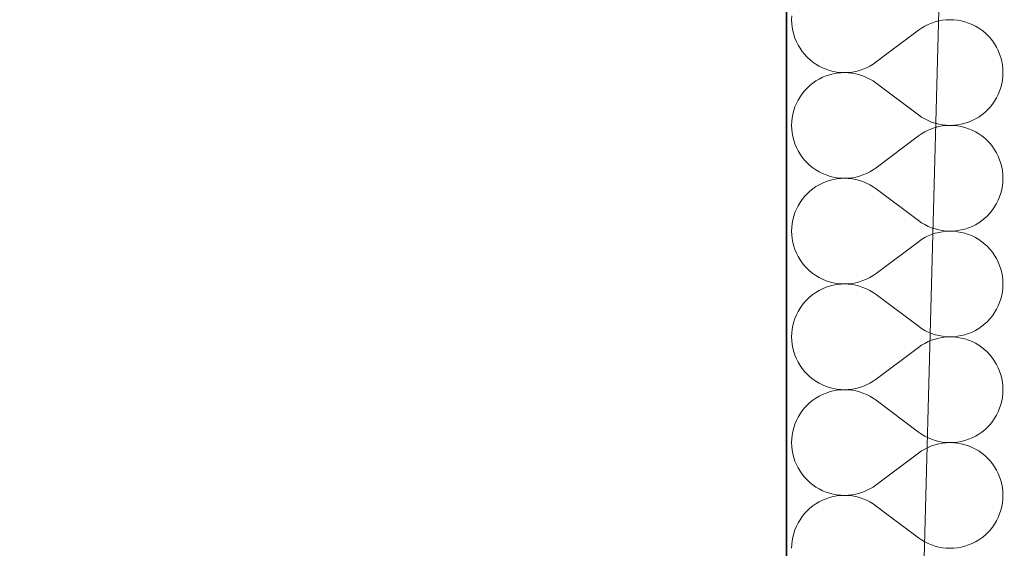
# Model space of a CAD drawing. Header units: millimetres. Extents: x -148444 to 51443, y -4810 to 453290.
# Tile 321 of 551: x -138551 to -137841, y 358333 to 358714. Entities that reach past the tile are written whole.
import ezdxf

# ---------------------------------------------------------------- set-up
doc = ezdxf.new("R2010")
doc.units = ezdxf.units.MM
doc.layers.add('- A - ocieplenie', color=8, linetype='Continuous')
doc.layers.add('Konstrukcja - Stropy', color=8, linetype='Continuous')

# ---------------------------------------------------------------- blocks, each defined once
blk = doc.blocks.new('*X28')
at = {"layer": '- A - ocieplenie', "linetype": 'Continuous', "lineweight": 13, "ltscale": 100}
for p, q in [((19781.38, 386150.43), (19781.29, 386147.72)), ((19781.29, 386147.72), (19781.38, 386145)), ((19887.45, 386146.84), (19884.81, 386146.16)), ((19890.12, 386147.32), (19887.45, 386146.84)), ((19892.83, 386147.62), (19890.12, 386147.32)), ((19895.55, 386147.72), (19892.83, 386147.62)), ((19898.27, 386147.62), (19895.55, 386147.72)), ((19900.97, 386147.33), (19898.27, 386147.62)), ((19903.65, 386146.85), (19900.97, 386147.33)), ((19906.29, 386146.18), (19903.65, 386146.85)), ((19781.38, 386145), (19781.68, 386142.29)), ((19781.68, 386142.29), (19782.16, 386139.61)), ((19872.72, 386140.1), (19842.24, 386117.24)), ((19874.95, 386141.65), (19872.72, 386140.1)), ((19877.29, 386143.04), (19874.95, 386141.65)), ((19879.72, 386144.26), (19877.29, 386143.04)), ((19882.23, 386145.3), (19879.72, 386144.26)), ((19884.81, 386146.16), (19882.23, 386145.3)), ((19908.87, 386145.32), (19906.29, 386146.18)), ((19911.38, 386144.28), (19908.87, 386145.32)), ((19913.82, 386143.06), (19911.38, 386144.28)), ((19916.16, 386141.68), (19913.82, 386143.06)), ((19918.39, 386140.13), (19916.16, 386141.68)), ((19920.51, 386138.42), (19918.39, 386140.13)), ((19782.16, 386139.61), (19782.83, 386136.98)), ((19782.83, 386136.98), (19783.69, 386134.4)), ((19783.69, 386134.4), (19784.73, 386131.88)), ((19922.5, 386136.57), (19920.51, 386138.42)), ((19924.36, 386134.58), (19922.5, 386136.57)), ((19926.06, 386132.46), (19924.36, 386134.58)), ((19784.73, 386131.88), (19785.95, 386129.45)), ((19785.95, 386129.45), (19787.34, 386127.11)), ((19787.34, 386127.11), (19788.89, 386124.88)), ((19927.62, 386130.22), (19926.06, 386132.46)), ((19929, 386127.88), (19927.62, 386130.22)), ((19930.22, 386125.45), (19929, 386127.88)), ((19788.89, 386124.88), (19790.6, 386122.76)), ((19790.6, 386122.76), (19792.45, 386120.77)), ((19792.45, 386120.77), (19794.45, 386118.92)), ((19794.45, 386118.92), (19796.56, 386117.21)), ((19931.26, 386122.94), (19930.22, 386125.45)), ((19932.12, 386120.36), (19931.26, 386122.94)), ((19932.8, 386117.72), (19932.12, 386120.36)), ((19796.56, 386117.21), (19798.8, 386115.66)), ((19798.8, 386115.66), (19801.14, 386114.27)), ((19801.14, 386114.27), (19803.57, 386113.06)), ((19803.57, 386113.06), (19806.09, 386112.02)), ((19806.09, 386112.02), (19808.67, 386111.16)), ((19830.14, 386111.17), (19832.72, 386112.03)), ((19832.72, 386112.03), (19835.24, 386113.08)), ((19835.24, 386113.08), (19837.67, 386114.3)), ((19837.67, 386114.3), (19840.01, 386115.69)), ((19840.01, 386115.69), (19842.24, 386117.24)), ((19933.28, 386115.04), (19932.8, 386117.72)), ((19933.57, 386112.34), (19933.28, 386115.04)), ((19933.67, 386109.62), (19933.57, 386112.34)), ((19801.14, 386104.97), (19798.8, 386103.58)), ((19803.57, 386106.18), (19801.14, 386104.97)), ((19806.09, 386107.22), (19803.57, 386106.18)), ((19808.67, 386108.08), (19806.09, 386107.22)), ((19808.67, 386111.16), (19811.31, 386110.49)), ((19811.31, 386108.75), (19808.67, 386108.08)), ((19811.31, 386110.49), (19813.98, 386110)), ((19813.98, 386109.24), (19811.31, 386108.75)), ((19813.98, 386110), (19816.69, 386109.72)), ((19816.69, 386109.52), (19813.98, 386109.24)), ((19816.69, 386109.72), (19819.41, 386109.62)), ((19819.41, 386109.62), (19816.69, 386109.52)), ((19819.41, 386109.62), (19822.13, 386109.72)), ((19822.13, 386109.52), (19819.41, 386109.62)), ((19822.13, 386109.72), (19824.83, 386110.01)), ((19824.83, 386109.23), (19822.13, 386109.52)), ((19824.83, 386110.01), (19827.51, 386110.5)), ((19827.51, 386108.74), (19824.83, 386109.23)), ((19827.51, 386110.5), (19830.14, 386111.17)), ((19830.14, 386108.07), (19827.51, 386108.74)), ((19832.72, 386107.21), (19830.14, 386108.07)), ((19835.24, 386106.16), (19832.72, 386107.21)), ((19837.67, 386104.94), (19835.24, 386106.16)), ((19840.01, 386103.55), (19837.67, 386104.94)), ((19932.8, 386101.52), (19933.28, 386104.2)), ((19933.28, 386104.2), (19933.57, 386106.9)), ((19933.57, 386106.9), (19933.67, 386109.62)), ((19792.45, 386098.47), (19790.6, 386096.48)), ((19794.45, 386100.32), (19792.45, 386098.47)), ((19796.56, 386102.03), (19794.45, 386100.32)), ((19798.8, 386103.58), (19796.56, 386102.03)), ((19842.24, 386102), (19840.01, 386103.55)), ((19872.72, 386079.14), (19842.24, 386102)), ((19931.26, 386096.3), (19932.12, 386098.88)), ((19932.12, 386098.88), (19932.8, 386101.52)), ((19787.34, 386092.13), (19785.95, 386089.79)), ((19788.89, 386094.36), (19787.34, 386092.13)), ((19790.6, 386096.48), (19788.89, 386094.36)), ((19927.62, 386089.02), (19929, 386091.36)), ((19929, 386091.36), (19930.22, 386093.79)), ((19930.22, 386093.79), (19931.26, 386096.3)), ((19783.69, 386084.84), (19782.83, 386082.26)), ((19784.73, 386087.36), (19783.69, 386084.84)), ((19785.95, 386089.79), (19784.73, 386087.36)), ((19922.5, 386082.67), (19924.36, 386084.66)), ((19924.36, 386084.66), (19926.06, 386086.78)), ((19926.06, 386086.78), (19927.62, 386089.02)), ((19781.68, 386076.95), (19781.38, 386074.24)), ((19782.16, 386079.63), (19781.68, 386076.95)), ((19782.83, 386082.26), (19782.16, 386079.63)), ((19872.72, 386079.14), (19874.95, 386077.59)), ((19874.95, 386077.59), (19877.29, 386076.2)), ((19877.29, 386076.2), (19879.72, 386074.98)), ((19911.38, 386074.96), (19913.82, 386076.18)), ((19913.82, 386076.18), (19916.16, 386077.56)), ((19916.16, 386077.56), (19918.39, 386079.11)), ((19918.39, 386079.11), (19920.51, 386080.82)), ((19920.51, 386080.82), (19922.5, 386082.67)), ((19781.38, 386074.24), (19781.29, 386071.52)), ((19781.29, 386071.52), (19781.38, 386068.81)), ((19781.38, 386068.81), (19781.68, 386066.1)), ((19879.72, 386074.98), (19882.23, 386073.94)), ((19882.23, 386069.11), (19879.72, 386068.07)), ((19882.23, 386073.94), (19884.81, 386073.08)), ((19884.81, 386069.97), (19882.23, 386069.11)), ((19884.81, 386073.08), (19887.45, 386072.4)), ((19887.45, 386070.65), (19884.81, 386069.97)), ((19887.45, 386072.4), (19890.12, 386071.92)), ((19890.12, 386071.13), (19887.45, 386070.65)), ((19890.12, 386071.92), (19892.83, 386071.62)), ((19892.83, 386071.43), (19890.12, 386071.13)), ((19892.83, 386071.62), (19895.55, 386071.52)), ((19895.55, 386071.52), (19892.83, 386071.43)), ((19895.55, 386071.52), (19898.27, 386071.62)), ((19898.27, 386071.43), (19895.55, 386071.52)), ((19898.27, 386071.62), (19900.97, 386071.91)), ((19900.97, 386071.14), (19898.27, 386071.43)), ((19900.97, 386071.91), (19903.65, 386072.39)), ((19903.65, 386070.66), (19900.97, 386071.14)), ((19903.65, 386072.39), (19906.29, 386073.06)), ((19906.29, 386069.99), (19903.65, 386070.66)), ((19906.29, 386073.06), (19908.87, 386073.92)), ((19908.87, 386069.13), (19906.29, 386069.99)), ((19908.87, 386073.92), (19911.38, 386074.96)), ((19911.38, 386068.09), (19908.87, 386069.13)), ((19781.68, 386066.1), (19782.16, 386063.42)), ((19782.16, 386063.42), (19782.83, 386060.79)), ((19872.72, 386063.91), (19842.24, 386041.05)), ((19874.95, 386065.46), (19872.72, 386063.91)), ((19877.29, 386066.85), (19874.95, 386065.46)), ((19879.72, 386068.07), (19877.29, 386066.85)), ((19913.82, 386066.87), (19911.38, 386068.09)), ((19916.16, 386065.49), (19913.82, 386066.87)), ((19918.39, 386063.93), (19916.16, 386065.49)), ((19920.51, 386062.23), (19918.39, 386063.93)), ((19922.5, 386060.38), (19920.51, 386062.23)), ((19782.83, 386060.79), (19783.69, 386058.21)), ((19783.69, 386058.21), (19784.73, 386055.69)), ((19784.73, 386055.69), (19785.95, 386053.26)), ((19924.36, 386058.38), (19922.5, 386060.38)), ((19926.06, 386056.27), (19924.36, 386058.38)), ((19927.62, 386054.03), (19926.06, 386056.27)), ((19785.95, 386053.26), (19787.34, 386050.92)), ((19787.34, 386050.92), (19788.89, 386048.69)), ((19788.89, 386048.69), (19790.6, 386046.57)), ((19929, 386051.69), (19927.62, 386054.03)), ((19930.22, 386049.26), (19929, 386051.69)), ((19931.26, 386046.75), (19930.22, 386049.26)), ((19790.6, 386046.57), (19792.45, 386044.58)), ((19792.45, 386044.58), (19794.45, 386042.73)), ((19794.45, 386042.73), (19796.56, 386041.02)), ((19796.56, 386041.02), (19798.8, 386039.47)), ((19840.01, 386039.49), (19842.24, 386041.05)), ((19932.12, 386044.17), (19931.26, 386046.75)), ((19932.8, 386041.53), (19932.12, 386044.17)), ((19933.28, 386038.85), (19932.8, 386041.53)), ((19798.8, 386039.47), (19801.14, 386038.08)), ((19801.14, 386038.08), (19803.57, 386036.86)), ((19803.57, 386036.86), (19806.09, 386035.82)), ((19806.09, 386035.82), (19808.67, 386034.97)), ((19808.67, 386034.97), (19811.31, 386034.3)), ((19811.31, 386034.3), (19813.98, 386033.81)), ((19813.98, 386033.81), (19816.69, 386033.52)), ((19816.69, 386033.33), (19813.98, 386033.04)), ((19816.69, 386033.52), (19819.41, 386033.43)), ((19819.41, 386033.43), (19816.69, 386033.33)), ((19819.41, 386033.43), (19822.13, 386033.53)), ((19822.13, 386033.33), (19819.41, 386033.43)), ((19822.13, 386033.53), (19824.83, 386033.82)), ((19824.83, 386033.04), (19822.13, 386033.33)), ((19824.83, 386033.82), (19827.51, 386034.31)), ((19827.51, 386034.31), (19830.14, 386034.98)), ((19830.14, 386034.98), (19832.72, 386035.84)), ((19832.72, 386035.84), (19835.24, 386036.88)), ((19835.24, 386036.88), (19837.67, 386038.1)), ((19837.67, 386038.1), (19840.01, 386039.49)), ((19933.57, 386036.15), (19933.28, 386038.85)), ((19933.67, 386033.43), (19933.57, 386036.15)), ((19933.57, 386030.71), (19933.67, 386033.43)), ((19798.8, 386027.39), (19796.56, 386025.84)), ((19801.14, 386028.78), (19798.8, 386027.39)), ((19803.57, 386029.99), (19801.14, 386028.78)), ((19806.09, 386031.03), (19803.57, 386029.99)), ((19808.67, 386031.89), (19806.09, 386031.03)), ((19811.31, 386032.56), (19808.67, 386031.89)), ((19813.98, 386033.04), (19811.31, 386032.56)), ((19827.51, 386032.55), (19824.83, 386033.04)), ((19830.14, 386031.88), (19827.51, 386032.55)), ((19832.72, 386031.02), (19830.14, 386031.88)), ((19835.24, 386029.97), (19832.72, 386031.02)), ((19837.67, 386028.75), (19835.24, 386029.97)), ((19840.01, 386027.36), (19837.67, 386028.75)), ((19842.24, 386025.81), (19840.01, 386027.36)), ((19932.8, 386025.33), (19933.28, 386028.01)), ((19933.28, 386028.01), (19933.57, 386030.71)), ((19790.6, 386020.29), (19788.89, 386018.17)), ((19792.45, 386022.28), (19790.6, 386020.29)), ((19794.45, 386024.13), (19792.45, 386022.28)), ((19796.56, 386025.84), (19794.45, 386024.13)), ((19872.72, 386002.95), (19842.24, 386025.81)), ((19930.22, 386017.6), (19931.26, 386020.11)), ((19931.26, 386020.11), (19932.12, 386022.69)), ((19932.12, 386022.69), (19932.8, 386025.33)), ((19785.95, 386013.6), (19784.73, 386011.17)), ((19787.34, 386015.94), (19785.95, 386013.6)), ((19788.89, 386018.17), (19787.34, 386015.94)), ((19926.06, 386010.59), (19927.62, 386012.83)), ((19927.62, 386012.83), (19929, 386015.17)), ((19929, 386015.17), (19930.22, 386017.6)), ((19782.83, 386006.07), (19782.16, 386003.44)), ((19783.69, 386008.65), (19782.83, 386006.07)), ((19784.73, 386011.17), (19783.69, 386008.65)), ((19920.51, 386004.63), (19922.5, 386006.48)), ((19922.5, 386006.48), (19924.36, 386008.47)), ((19924.36, 386008.47), (19926.06, 386010.59)), ((19781.38, 385998.05), (19781.29, 385995.33)), ((19781.68, 386000.76), (19781.38, 385998.05)), ((19782.16, 386003.44), (19781.68, 386000.76)), ((19872.72, 386002.95), (19874.95, 386001.4)), ((19874.95, 386001.4), (19877.29, 386000.01)), ((19877.29, 386000.01), (19879.72, 385998.79)), ((19879.72, 385998.79), (19882.23, 385997.75)), ((19882.23, 385997.75), (19884.81, 385996.89)), ((19906.29, 385996.87), (19908.87, 385997.73)), ((19908.87, 385997.73), (19911.38, 385998.77)), ((19911.38, 385998.77), (19913.82, 385999.99)), ((19913.82, 385999.99), (19916.16, 386001.37)), ((19916.16, 386001.37), (19918.39, 386002.92)), ((19918.39, 386002.92), (19920.51, 386004.63)), ((19781.29, 385995.33), (19781.38, 385992.62)), ((19781.38, 385992.62), (19781.68, 385989.91)), ((19877.29, 385990.66), (19874.95, 385989.27)), ((19879.72, 385991.88), (19877.29, 385990.66)), ((19882.23, 385992.92), (19879.72, 385991.88)), ((19884.81, 385993.78), (19882.23, 385992.92)), ((19884.81, 385996.89), (19887.45, 385996.21)), ((19887.45, 385994.46), (19884.81, 385993.78)), ((19887.45, 385996.21), (19890.12, 385995.73)), ((19890.12, 385994.94), (19887.45, 385994.46)), ((19890.12, 385995.73), (19892.83, 385995.43)), ((19892.83, 385995.24), (19890.12, 385994.94)), ((19892.83, 385995.43), (19895.55, 385995.33)), ((19895.55, 385995.33), (19892.83, 385995.24)), ((19895.55, 385995.33), (19898.27, 385995.43)), ((19898.27, 385995.24), (19895.55, 385995.33)), ((19898.27, 385995.43), (19900.97, 385995.72)), ((19900.97, 385994.95), (19898.27, 385995.24)), ((19900.97, 385995.72), (19903.65, 385996.2)), ((19903.65, 385994.47), (19900.97, 385994.95)), ((19903.65, 385996.2), (19906.29, 385996.87)), ((19906.29, 385993.8), (19903.65, 385994.47)), ((19908.87, 385992.94), (19906.29, 385993.8)), ((19911.38, 385991.9), (19908.87, 385992.94)), ((19913.82, 385990.68), (19911.38, 385991.9)), ((19916.16, 385989.3), (19913.82, 385990.68)), ((19781.68, 385989.91), (19782.16, 385987.23)), ((19782.16, 385987.23), (19782.83, 385984.6)), ((19782.83, 385984.6), (19783.69, 385982.02)), ((19872.72, 385987.72), (19842.24, 385964.86)), ((19874.95, 385989.27), (19872.72, 385987.72)), ((19918.39, 385987.74), (19916.16, 385989.3)), ((19920.51, 385986.04), (19918.39, 385987.74)), ((19922.5, 385984.19), (19920.51, 385986.04)), ((19924.36, 385982.19), (19922.5, 385984.19)), ((19783.69, 385982.02), (19784.73, 385979.5)), ((19784.73, 385979.5), (19785.95, 385977.07)), ((19785.95, 385977.07), (19787.34, 385974.73)), ((19926.06, 385980.08), (19924.36, 385982.19)), ((19927.62, 385977.84), (19926.06, 385980.08)), ((19929, 385975.5), (19927.62, 385977.84)), ((19787.34, 385974.73), (19788.89, 385972.5)), ((19788.89, 385972.5), (19790.6, 385970.38)), ((19790.6, 385970.38), (19792.45, 385968.39)), ((19930.22, 385973.07), (19929, 385975.5)), ((19931.26, 385970.56), (19930.22, 385973.07)), ((19932.12, 385967.98), (19931.26, 385970.56)), ((19792.45, 385968.39), (19794.45, 385966.54)), ((19794.45, 385966.54), (19796.56, 385964.83)), ((19796.56, 385964.83), (19798.8, 385963.28)), ((19798.8, 385963.28), (19801.14, 385961.89)), ((19837.67, 385961.91), (19840.01, 385963.3)), ((19840.01, 385963.3), (19842.24, 385964.86)), ((19932.8, 385965.34), (19932.12, 385967.98)), ((19933.28, 385962.66), (19932.8, 385965.34)), ((19933.57, 385959.96), (19933.28, 385962.66)), ((19801.14, 385961.89), (19803.57, 385960.67)), ((19803.57, 385960.67), (19806.09, 385959.63)), ((19806.09, 385959.63), (19808.67, 385958.78)), ((19808.67, 385955.7), (19806.09, 385954.84)), ((19808.67, 385958.78), (19811.31, 385958.11)), ((19811.31, 385956.37), (19808.67, 385955.7)), ((19811.31, 385958.11), (19813.98, 385957.62)), ((19813.98, 385956.85), (19811.31, 385956.37)), ((19813.98, 385957.62), (19816.69, 385957.33)), ((19816.69, 385957.14), (19813.98, 385956.85)), ((19816.69, 385957.33), (19819.41, 385957.24)), ((19819.41, 385957.24), (19816.69, 385957.14)), ((19819.41, 385957.24), (19822.13, 385957.34)), ((19822.13, 385957.14), (19819.41, 385957.24)), ((19822.13, 385957.34), (19824.83, 385957.63)), ((19824.83, 385956.85), (19822.13, 385957.14)), ((19824.83, 385957.63), (19827.51, 385958.12)), ((19827.51, 385956.36), (19824.83, 385956.85)), ((19827.51, 385958.12), (19830.14, 385958.79)), ((19830.14, 385955.69), (19827.51, 385956.36)), ((19830.14, 385958.79), (19832.72, 385959.65)), ((19832.72, 385954.83), (19830.14, 385955.69)), ((19832.72, 385959.65), (19835.24, 385960.69)), ((19835.24, 385960.69), (19837.67, 385961.91)), ((19933.67, 385957.24), (19933.57, 385959.96)), ((19933.57, 385954.52), (19933.67, 385957.24)), ((19796.56, 385949.65), (19794.45, 385947.94)), ((19798.8, 385951.2), (19796.56, 385949.65)), ((19801.14, 385952.59), (19798.8, 385951.2)), ((19803.57, 385953.8), (19801.14, 385952.59)), ((19806.09, 385954.84), (19803.57, 385953.8)), ((19835.24, 385953.78), (19832.72, 385954.83)), ((19837.67, 385952.56), (19835.24, 385953.78)), ((19840.01, 385951.17), (19837.67, 385952.56)), ((19842.24, 385949.62), (19840.01, 385951.17)), ((19872.72, 385926.76), (19842.24, 385949.62)), ((19932.12, 385946.5), (19932.8, 385949.14)), ((19932.8, 385949.14), (19933.28, 385951.82)), ((19933.28, 385951.82), (19933.57, 385954.52)), ((19788.89, 385941.98), (19787.34, 385939.75)), ((19790.6, 385944.1), (19788.89, 385941.98)), ((19792.45, 385946.09), (19790.6, 385944.1)), ((19794.45, 385947.94), (19792.45, 385946.09)), ((19929, 385938.98), (19930.22, 385941.41)), ((19930.22, 385941.41), (19931.26, 385943.92)), ((19931.26, 385943.92), (19932.12, 385946.5)), ((19784.73, 385934.98), (19783.69, 385932.46)), ((19785.95, 385937.41), (19784.73, 385934.98)), ((19787.34, 385939.75), (19785.95, 385937.41)), ((19924.36, 385932.28), (19926.06, 385934.4)), ((19926.06, 385934.4), (19927.62, 385936.64)), ((19927.62, 385936.64), (19929, 385938.98)), ((19782.16, 385927.24), (19781.68, 385924.57)), ((19782.83, 385929.88), (19782.16, 385927.24)), ((19783.69, 385932.46), (19782.83, 385929.88)), ((19872.72, 385926.76), (19874.95, 385925.21)), ((19916.16, 385925.18), (19918.39, 385926.73)), ((19918.39, 385926.73), (19920.51, 385928.44)), ((19920.51, 385928.44), (19922.5, 385930.29)), ((19922.5, 385930.29), (19924.36, 385932.28)), ((19781.38, 385921.86), (19781.29, 385919.14)), ((19781.68, 385924.57), (19781.38, 385921.86)), ((19874.95, 385925.21), (19877.29, 385923.82)), ((19877.29, 385923.82), (19879.72, 385922.6)), ((19879.72, 385922.6), (19882.23, 385921.56)), ((19882.23, 385921.56), (19884.81, 385920.7)), ((19884.81, 385920.7), (19887.45, 385920.02)), ((19887.45, 385920.02), (19890.12, 385919.54)), ((19900.97, 385919.53), (19903.65, 385920.01)), ((19903.65, 385920.01), (19906.29, 385920.68)), ((19906.29, 385920.68), (19908.87, 385921.54)), ((19908.87, 385921.54), (19911.38, 385922.58)), ((19911.38, 385922.58), (19913.82, 385923.8)), ((19913.82, 385923.8), (19916.16, 385925.18)), ((19781.29, 385919.14), (19781.38, 385916.42)), ((19781.38, 385916.42), (19781.68, 385913.72)), ((19781.68, 385913.72), (19782.16, 385911.04)), ((19874.95, 385913.08), (19872.72, 385911.52)), ((19877.29, 385914.47), (19874.95, 385913.08)), ((19879.72, 385915.69), (19877.29, 385914.47)), ((19882.23, 385916.73), (19879.72, 385915.69)), ((19884.81, 385917.59), (19882.23, 385916.73)), ((19887.45, 385918.27), (19884.81, 385917.59)), ((19890.12, 385918.75), (19887.45, 385918.27)), ((19890.12, 385919.54), (19892.83, 385919.24)), ((19892.83, 385919.04), (19890.12, 385918.75)), ((19892.83, 385919.24), (19895.55, 385919.14)), ((19895.55, 385919.14), (19892.83, 385919.04)), ((19895.55, 385919.14), (19898.27, 385919.24)), ((19898.27, 385919.05), (19895.55, 385919.14)), ((19898.27, 385919.24), (19900.97, 385919.53)), ((19900.97, 385918.76), (19898.27, 385919.05)), ((19903.65, 385918.28), (19900.97, 385918.76)), ((19906.29, 385917.61), (19903.65, 385918.28)), ((19908.87, 385916.75), (19906.29, 385917.61)), ((19911.38, 385915.71), (19908.87, 385916.75)), ((19913.82, 385914.49), (19911.38, 385915.71)), ((19916.16, 385913.1), (19913.82, 385914.49)), ((19918.39, 385911.55), (19916.16, 385913.1)), ((19782.16, 385911.04), (19782.83, 385908.41)), ((19782.83, 385908.41), (19783.69, 385905.83)), ((19783.69, 385905.83), (19784.73, 385903.31)), ((19872.72, 385911.52), (19842.24, 385888.67)), ((19920.51, 385909.85), (19918.39, 385911.55)), ((19922.5, 385907.99), (19920.51, 385909.85)), ((19924.36, 385906), (19922.5, 385907.99)), ((19926.06, 385903.89), (19924.36, 385906)), ((19784.73, 385903.31), (19785.95, 385900.88)), ((19785.95, 385900.88), (19787.34, 385898.54)), ((19787.34, 385898.54), (19788.89, 385896.31)), ((19927.62, 385901.65), (19926.06, 385903.89)), ((19929, 385899.31), (19927.62, 385901.65)), ((19930.22, 385896.88), (19929, 385899.31)), ((19788.89, 385896.31), (19790.6, 385894.19)), ((19790.6, 385894.19), (19792.45, 385892.2)), ((19792.45, 385892.2), (19794.45, 385890.34)), ((19931.26, 385894.37), (19930.22, 385896.88)), ((19932.12, 385891.79), (19931.26, 385894.37)), ((19932.8, 385889.15), (19932.12, 385891.79)), ((19794.45, 385890.34), (19796.56, 385888.64)), ((19796.56, 385888.64), (19798.8, 385887.09)), ((19798.8, 385887.09), (19801.14, 385885.7)), ((19801.14, 385885.7), (19803.57, 385884.48)), ((19803.57, 385884.48), (19806.09, 385883.44)), ((19832.72, 385883.46), (19835.24, 385884.5)), ((19835.24, 385884.5), (19837.67, 385885.72)), ((19837.67, 385885.72), (19840.01, 385887.11)), ((19840.01, 385887.11), (19842.24, 385888.67)), ((19933.28, 385886.47), (19932.8, 385889.15)), ((19933.57, 385883.77), (19933.28, 385886.47)), ((19803.57, 385877.61), (19801.14, 385876.4)), ((19806.09, 385878.65), (19803.57, 385877.61)), ((19806.09, 385883.44), (19808.67, 385882.59)), ((19808.67, 385879.51), (19806.09, 385878.65)), ((19808.67, 385882.59), (19811.31, 385881.91)), ((19811.31, 385880.18), (19808.67, 385879.51)), ((19811.31, 385881.91), (19813.98, 385881.43)), ((19813.98, 385880.66), (19811.31, 385880.18)), ((19813.98, 385881.43), (19816.69, 385881.14)), ((19816.69, 385880.95), (19813.98, 385880.66)), ((19816.69, 385881.14), (19819.41, 385881.05)), ((19819.41, 385881.05), (19816.69, 385880.95)), ((19819.41, 385881.05), (19822.13, 385881.15)), ((19822.13, 385880.95), (19819.41, 385881.05)), ((19822.13, 385881.15), (19824.83, 385881.44)), ((19824.83, 385880.66), (19822.13, 385880.95)), ((19824.83, 385881.44), (19827.51, 385881.92)), ((19827.51, 385880.17), (19824.83, 385880.66)), ((19827.51, 385881.92), (19830.14, 385882.6)), ((19830.14, 385879.5), (19827.51, 385880.17)), ((19830.14, 385882.6), (19832.72, 385883.46)), ((19832.72, 385878.64), (19830.14, 385879.5)), ((19835.24, 385877.59), (19832.72, 385878.64)), ((19837.67, 385876.37), (19835.24, 385877.59)), ((19933.28, 385875.62), (19933.57, 385878.33)), ((19933.67, 385881.05), (19933.57, 385883.77)), ((19933.57, 385878.33), (19933.67, 385881.05)), ((19792.45, 385869.9), (19790.6, 385867.91)), ((19794.45, 385871.75), (19792.45, 385869.9)), ((19796.56, 385873.46), (19794.45, 385871.75)), ((19798.8, 385875.01), (19796.56, 385873.46)), ((19801.14, 385876.4), (19798.8, 385875.01)), ((19840.01, 385874.98), (19837.67, 385876.37)), ((19842.24, 385873.43), (19840.01, 385874.98)), ((19872.72, 385850.57), (19842.24, 385873.43)), ((19931.26, 385867.73), (19932.12, 385870.31)), ((19932.12, 385870.31), (19932.8, 385872.95)), ((19932.8, 385872.95), (19933.28, 385875.62)), ((19787.34, 385863.56), (19785.95, 385861.22)), ((19788.89, 385865.79), (19787.34, 385863.56)), ((19790.6, 385867.91), (19788.89, 385865.79)), ((19927.62, 385860.45), (19929, 385862.78)), ((19929, 385862.78), (19930.22, 385865.22)), ((19930.22, 385865.22), (19931.26, 385867.73)), ((19783.69, 385856.27), (19782.83, 385853.69)), ((19784.73, 385858.78), (19783.69, 385856.27)), ((19785.95, 385861.22), (19784.73, 385858.78)), ((19922.5, 385854.1), (19924.36, 385856.09)), ((19924.36, 385856.09), (19926.06, 385858.21)), ((19926.06, 385858.21), (19927.62, 385860.45)), ((19782.16, 385851.05), (19781.68, 385848.38)), ((19782.83, 385853.69), (19782.16, 385851.05)), ((19872.72, 385850.57), (19874.95, 385849.02)), ((19874.95, 385849.02), (19877.29, 385847.63)), ((19913.82, 385847.61), (19916.16, 385848.99)), ((19916.16, 385848.99), (19918.39, 385850.54)), ((19918.39, 385850.54), (19920.51, 385852.25)), ((19920.51, 385852.25), (19922.5, 385854.1)), ((19781.38, 385845.67), (19781.29, 385842.95)), ((19781.29, 385842.95), (19781.38, 385840.23)), ((19781.68, 385848.38), (19781.38, 385845.67)), ((19877.29, 385847.63), (19879.72, 385846.41)), ((19879.72, 385846.41), (19882.23, 385845.37)), ((19882.23, 385845.37), (19884.81, 385844.5)), ((19884.81, 385844.5), (19887.45, 385843.83)), ((19887.45, 385842.08), (19884.81, 385841.4)), ((19887.45, 385843.83), (19890.12, 385843.34)), ((19890.12, 385842.56), (19887.45, 385842.08)), ((19890.12, 385843.34), (19892.83, 385843.05)), ((19892.83, 385842.85), (19890.12, 385842.56)), ((19892.83, 385843.05), (19895.55, 385842.95)), ((19895.55, 385842.95), (19892.83, 385842.85)), ((19895.55, 385842.95), (19898.27, 385843.05)), ((19898.27, 385842.86), (19895.55, 385842.95)), ((19898.27, 385843.05), (19900.97, 385843.34)), ((19900.97, 385842.57), (19898.27, 385842.86)), ((19900.97, 385843.34), (19903.65, 385843.82)), ((19903.65, 385842.09), (19900.97, 385842.57)), ((19903.65, 385843.82), (19906.29, 385844.49)), ((19906.29, 385841.42), (19903.65, 385842.09)), ((19906.29, 385844.49), (19908.87, 385845.35)), ((19908.87, 385845.35), (19911.38, 385846.39)), ((19911.38, 385846.39), (19913.82, 385847.61)), ((19781.38, 385840.23), (19781.68, 385837.53)), ((19781.68, 385837.53), (19782.16, 385834.85)), ((19782.16, 385834.85), (19782.83, 385832.22)), ((19872.72, 385835.33), (19842.24, 385812.48)), ((19874.95, 385836.89), (19872.72, 385835.33)), ((19877.29, 385838.28), (19874.95, 385836.89)), ((19879.72, 385839.5), (19877.29, 385838.28)), ((19882.23, 385840.54), (19879.72, 385839.5)), ((19884.81, 385841.4), (19882.23, 385840.54)), ((19908.87, 385840.56), (19906.29, 385841.42)), ((19911.38, 385839.52), (19908.87, 385840.56)), ((19913.82, 385838.3), (19911.38, 385839.52)), ((19916.16, 385836.91), (19913.82, 385838.3)), ((19918.39, 385835.36), (19916.16, 385836.91)), ((19920.51, 385833.66), (19918.39, 385835.36)), ((19782.83, 385832.22), (19783.69, 385829.64)), ((19783.69, 385829.64), (19784.73, 385827.12)), ((19922.5, 385831.8), (19920.51, 385833.66)), ((19924.36, 385829.81), (19922.5, 385831.8)), ((19926.06, 385827.7), (19924.36, 385829.81)), ((19927.62, 385825.46), (19926.06, 385827.7)), ((19784.73, 385827.12), (19785.95, 385824.69)), ((19785.95, 385824.69), (19787.34, 385822.35)), ((19787.34, 385822.35), (19788.89, 385820.12)), ((19929, 385823.12), (19927.62, 385825.46)), ((19930.22, 385820.69), (19929, 385823.12)), ((19931.26, 385818.18), (19930.22, 385820.69)), ((19788.89, 385820.12), (19790.6, 385818)), ((19790.6, 385818), (19792.45, 385816.01)), ((19792.45, 385816.01), (19794.45, 385814.15)), ((19794.45, 385814.15), (19796.56, 385812.45)), ((19932.12, 385815.6), (19931.26, 385818.18)), ((19932.8, 385812.96), (19932.12, 385815.6)), ((19796.56, 385812.45), (19798.8, 385810.9)), ((19798.8, 385810.9), (19801.14, 385809.51)), ((19801.14, 385809.51), (19803.57, 385808.29)), ((19803.57, 385808.29), (19806.09, 385807.25)), ((19806.09, 385807.25), (19808.67, 385806.4)), ((19808.67, 385806.4), (19811.31, 385805.72)), ((19827.51, 385805.73), (19830.14, 385806.41)), ((19830.14, 385806.41), (19832.72, 385807.27)), ((19832.72, 385807.27), (19835.24, 385808.31)), ((19835.24, 385808.31), (19837.67, 385809.53)), ((19837.67, 385809.53), (19840.01, 385810.92)), ((19840.01, 385810.92), (19842.24, 385812.48)), ((19933.28, 385810.28), (19932.8, 385812.96)), ((19933.57, 385807.58), (19933.28, 385810.28)), ((19933.67, 385804.86), (19933.57, 385807.58)), ((19801.14, 385800.21), (19798.8, 385798.82)), ((19803.57, 385801.42), (19801.14, 385800.21)), ((19806.09, 385802.46), (19803.57, 385801.42)), ((19808.67, 385803.32), (19806.09, 385802.46)), ((19811.31, 385803.99), (19808.67, 385803.32)), ((19811.31, 385805.72), (19813.98, 385805.24)), ((19813.98, 385804.47), (19811.31, 385803.99)), ((19813.98, 385805.24), (19816.69, 385804.95)), ((19816.69, 385804.76), (19813.98, 385804.47)), ((19816.69, 385804.95), (19819.41, 385804.86)), ((19819.41, 385804.86), (19816.69, 385804.76)), ((19819.41, 385804.86), (19822.13, 385804.96)), ((19822.13, 385804.76), (19819.41, 385804.86)), ((19822.13, 385804.96), (19824.83, 385805.25)), ((19824.83, 385804.47), (19822.13, 385804.76)), ((19824.83, 385805.25), (19827.51, 385805.73)), ((19827.51, 385803.98), (19824.83, 385804.47)), ((19830.14, 385803.31), (19827.51, 385803.98)), ((19832.72, 385802.45), (19830.14, 385803.31)), ((19835.24, 385801.4), (19832.72, 385802.45)), ((19837.67, 385800.18), (19835.24, 385801.4)), ((19840.01, 385798.79), (19837.67, 385800.18)), ((19932.8, 385796.76), (19933.28, 385799.43)), ((19933.28, 385799.43), (19933.57, 385802.14)), ((19933.57, 385802.14), (19933.67, 385804.86)), ((19792.45, 385793.71), (19790.6, 385791.72)), ((19794.45, 385795.56), (19792.45, 385793.71)), ((19796.56, 385797.27), (19794.45, 385795.56)), ((19798.8, 385798.82), (19796.56, 385797.27)), ((19842.24, 385797.24), (19840.01, 385798.79)), ((19872.72, 385774.38), (19842.24, 385797.24)), ((19931.26, 385791.54), (19932.12, 385794.12)), ((19932.12, 385794.12), (19932.8, 385796.76)), ((19785.95, 385785.03), (19784.73, 385782.59)), ((19787.34, 385787.37), (19785.95, 385785.03)), ((19788.89, 385789.6), (19787.34, 385787.37)), ((19790.6, 385791.72), (19788.89, 385789.6)), ((19927.62, 385784.25), (19929, 385786.59)), ((19929, 385786.59), (19930.22, 385789.03)), ((19930.22, 385789.03), (19931.26, 385791.54)), ((19783.69, 385780.08), (19782.83, 385777.5)), ((19784.73, 385782.59), (19783.69, 385780.08)), ((19920.51, 385776.06), (19922.5, 385777.91)), ((19922.5, 385777.91), (19924.36, 385779.9)), ((19924.36, 385779.9), (19926.06, 385782.02)), ((19926.06, 385782.02), (19927.62, 385784.25)), ((19781.68, 385772.19), (19781.38, 385769.48)), ((19782.16, 385774.86), (19781.68, 385772.19)), ((19782.83, 385777.5), (19782.16, 385774.86)), ((19872.72, 385774.38), (19874.95, 385772.83)), ((19874.95, 385772.83), (19877.29, 385771.44)), ((19877.29, 385771.44), (19879.72, 385770.22)), ((19911.38, 385770.2), (19913.82, 385771.41)), ((19913.82, 385771.41), (19916.16, 385772.8)), ((19916.16, 385772.8), (19918.39, 385774.35)), ((19918.39, 385774.35), (19920.51, 385776.06)), ((19781.38, 385769.48), (19781.29, 385766.76)), ((19879.72, 385770.22), (19882.23, 385769.18)), ((19882.23, 385769.18), (19884.81, 385768.31)), ((19884.81, 385768.31), (19887.45, 385767.64)), ((19887.45, 385767.64), (19890.12, 385767.15)), ((19890.12, 385767.15), (19892.83, 385766.86)), ((19892.83, 385766.86), (19895.55, 385766.76)), ((19895.55, 385766.76), (19898.27, 385766.86)), ((19898.27, 385766.86), (19900.97, 385767.15)), ((19900.97, 385767.15), (19903.65, 385767.63)), ((19903.65, 385767.63), (19906.29, 385768.3)), ((19906.29, 385768.3), (19908.87, 385769.16)), ((19908.87, 385769.16), (19911.38, 385770.2))]:
    blk.add_line(p, q, dxfattribs=at)

msp = doc.modelspace()

# ---------------------------------------------------------------- linework, layer by layer
at = {"layer": '- A - ocieplenie', "color": 8, "linetype": 'Continuous', "lineweight": 35, "ltscale": 100, "flags": 128}
msp.add_lwpolyline([(-137998.33, 360073.27), (-137998.33, 355310.75)], dxfattribs=at)
at = {"layer": 'Konstrukcja - Stropy', "color": 8, "linetype": 'Continuous', "lineweight": 13, "ltscale": 100, "flags": 128}
msp.add_lwpolyline([(-144498.27, 355468.84), (-137975.42, 355468.84), (-137838.33, 360597), (-137838.33, 368249.07), (-144498.27, 368249.07)], close=True, dxfattribs=at)

# ---------------------------------------------------------------- block references
at = {"color": 8, "linetype": 'Continuous', "lineweight": 20, "ltscale": 100}
msp.add_blockref('*X28', (-157775.81, -27433.59), dxfattribs=at)

doc.saveas('drawing.dxf')
